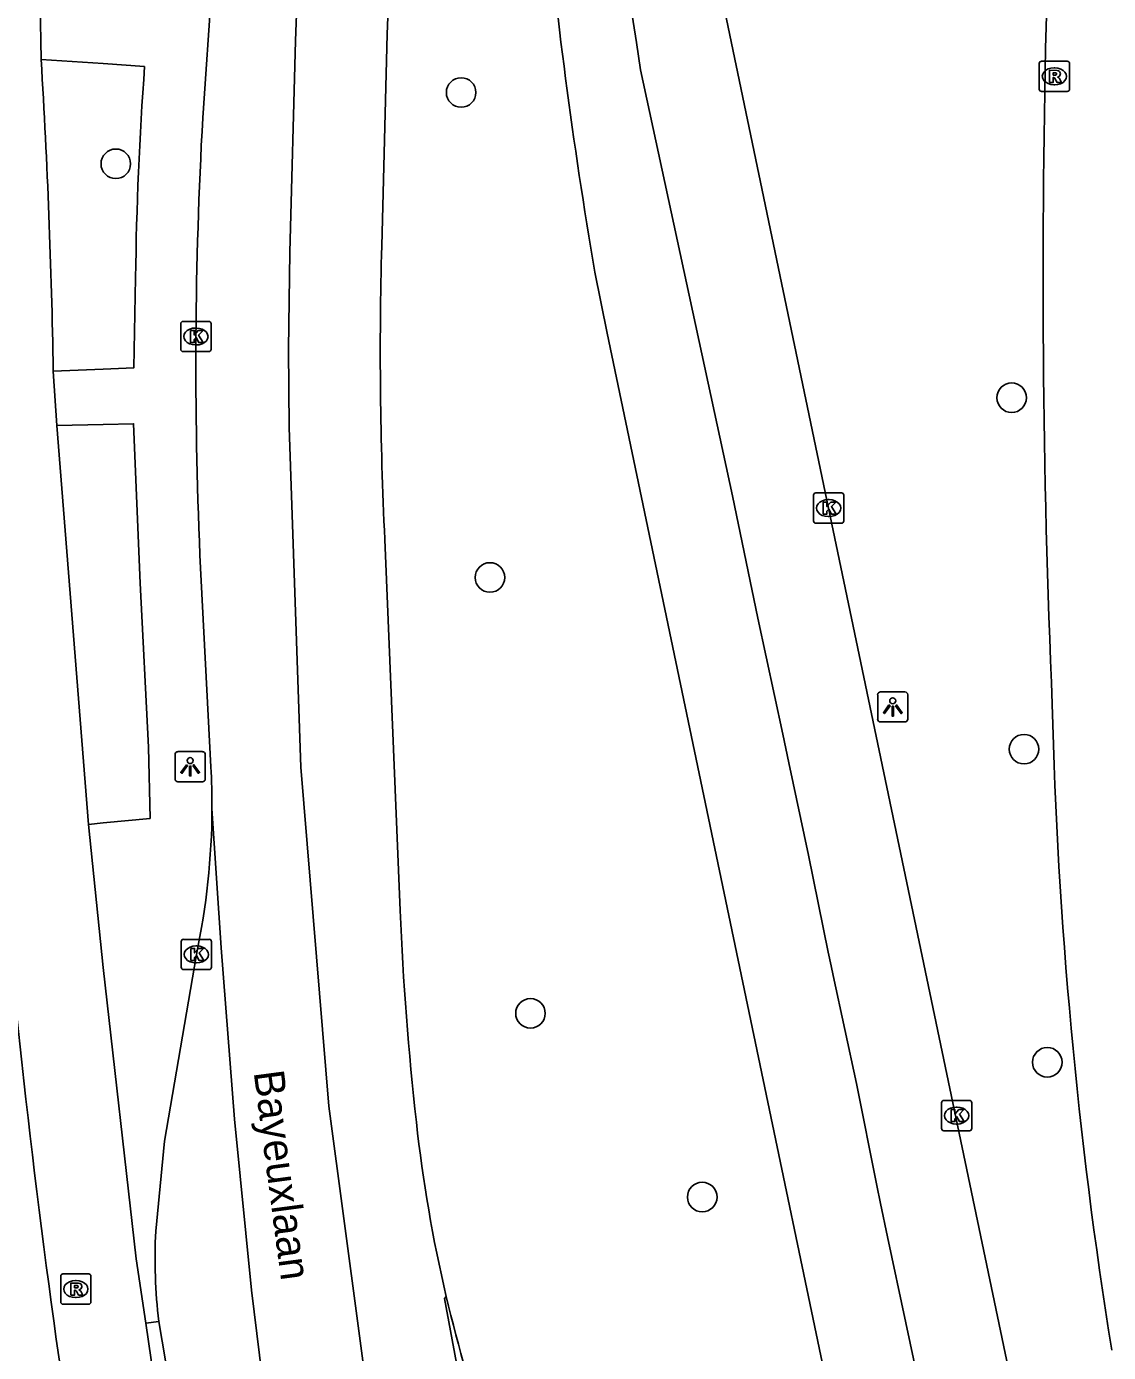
# Model space of a CAD drawing. Extents: x 160158 to 160921, y 381517 to 382041.
# Drawn here: x 160497.47 to 160533.27, y 381624.06 to 381667.92 of the extents above; entities that cross this region are included whole.
import ezdxf

# ---------------------------------------------------------------- set-up
doc = ezdxf.new("R2010")
doc.units = 0
for name, color, linetype in [('IMGEO_Boom', 7, 'Continuous'), ('IMGEO_Fietspad_gesloten', 7, 'Continuous'), ('IMGEO_Kolk', 7, 'Continuous'), ('IMGEO_Lichtpunt', 7, 'Continuous'), ('IMGEO_Openbare_ruimte_label', 7, 'Continuous'), ('IMGEO_Rijbaan_regionaal_gesloten', 7, 'Continuous'), ('IMGEO_Rioolput', 7, 'Continuous'), ('IMGEO_Verkeerseiland_open', 7, 'Continuous'), ('IMGEO_Voetpad_open', 7, 'Continuous')]:
    doc.layers.add(name, color=color, linetype=linetype)

msp = doc.modelspace()

# ---------------------------------------------------------------- linework, layer by layer
at = {"layer": 'IMGEO_Boom'}
for centre in [(160511.851, 381665.741), (160500.423, 381663.382), (160530.07, 381655.644), (160512.804, 381649.698), (160530.479, 381644.019), (160514.145, 381635.28), (160531.248, 381633.661), (160519.83, 381629.203)]:
    msp.add_circle(centre, 0.489, dxfattribs=at)
at = {"layer": 'IMGEO_Fietspad_gesloten'}
for points in [[(160497.922, 381668.666), (160497.95, 381666.828)], [(160498.353, 381656.527), (160498.469, 381654.721)], [(160499.525, 381641.531), (160498.469, 381654.721)], [(160499.525, 381641.531), (160500, 381636.8), (160501.101, 381627.161), (160501.413, 381625.031)], [(160505.409, 381601.39), (160504.111, 381608.172), (160502.378, 381618.435), (160501.413, 381625.031)], [(160498.45, 381624.503), (160500, 381614.191), (160501.703, 381604.761)]]:
    msp.add_lwpolyline(points, dxfattribs=at)
for centre, radius, start, end in [((160864.813, 381659.74), 333.703, 178.47191, 182.44453), ((160263.469, 381652.496), 234.919, 0.98316, 3.49766), ((160691.29, 381649.45), 159.925, 181.41276, 189.10853), ((160833.391, 381670.807), 338.126, 184.53487, 187.87102)]:
    msp.add_arc(centre, radius, start, end, dxfattribs=at)
at = {"layer": 'IMGEO_Kolk'}
for p, q in [((160502.573, 381657.243), (160502.573, 381658.095)), ((160502.648, 381658.169), (160503.5, 381658.169)), ((160503.574, 381658.095), (160503.574, 381657.243)), ((160503.061, 381657.949), (160503.086, 381657.949)), ((160503.084, 381657.389), (160503.059, 381657.389)), ((160503.5, 381657.169), (160502.648, 381657.169)), ((160523.512, 381651.568), (160523.512, 381652.42)), ((160523.587, 381652.494), (160524.439, 381652.494)), ((160524.513, 381652.42), (160524.513, 381651.568)), ((160524, 381652.274), (160524.025, 381652.274)), ((160524.023, 381651.714), (160523.998, 381651.714)), ((160524.439, 381651.494), (160523.587, 381651.494)), ((160502.588, 381636.802), (160502.588, 381637.654)), ((160502.663, 381637.728), (160503.515, 381637.728)), ((160503.076, 381637.508), (160503.101, 381637.508)), ((160503.589, 381637.654), (160503.589, 381636.802)), ((160503.515, 381636.728), (160502.663, 381636.728)), ((160503.099, 381636.948), (160503.074, 381636.948)), ((160527.748, 381631.472), (160527.748, 381632.324)), ((160527.823, 381632.398), (160528.675, 381632.398)), ((160528.749, 381632.324), (160528.749, 381631.472)), ((160528.236, 381632.178), (160528.261, 381632.178)), ((160528.675, 381631.398), (160527.823, 381631.398)), ((160528.259, 381631.618), (160528.234, 381631.618))]:
    msp.add_line(p, q, dxfattribs=at)
for points in [[(160502.573, 381657.243), (160502.573, 381658.095)], [(160502.648, 381658.169), (160503.5, 381658.169)], [(160503.574, 381658.095), (160503.574, 381657.243)], [(160502.894, 381657.869), (160503.017, 381657.869), (160503.017, 381657.718), (160503.147, 381657.869), (160503.311, 381657.869), (160503.165, 381657.718), (160503.318, 381657.469), (160503.166, 381657.469), (160503.081, 381657.633), (160503.017, 381657.566), (160503.017, 381657.469), (160502.894, 381657.469), (160502.894, 381657.869)], [(160503.5, 381657.169), (160502.648, 381657.169)], [(160523.512, 381651.568), (160523.512, 381652.42)], [(160523.587, 381652.494), (160524.439, 381652.494)], [(160524.513, 381652.42), (160524.513, 381651.568)], [(160523.833, 381652.194), (160523.956, 381652.194), (160523.956, 381652.043), (160524.086, 381652.194), (160524.25, 381652.194), (160524.104, 381652.043), (160524.257, 381651.794), (160524.105, 381651.794), (160524.02, 381651.958), (160523.956, 381651.891), (160523.956, 381651.794), (160523.833, 381651.794), (160523.833, 381652.194)], [(160524.439, 381651.494), (160523.587, 381651.494)], [(160502.588, 381636.802), (160502.588, 381637.654)], [(160502.663, 381637.728), (160503.515, 381637.728)], [(160503.589, 381637.654), (160503.589, 381636.802)], [(160502.909, 381637.428), (160503.032, 381637.428), (160503.032, 381637.277), (160503.162, 381637.428), (160503.326, 381637.428), (160503.18, 381637.277), (160503.333, 381637.028), (160503.181, 381637.028), (160503.096, 381637.192), (160503.032, 381637.125), (160503.032, 381637.028), (160502.909, 381637.028), (160502.909, 381637.428)], [(160503.515, 381636.728), (160502.663, 381636.728)], [(160527.748, 381631.472), (160527.748, 381632.324)], [(160527.823, 381632.398), (160528.675, 381632.398)], [(160528.749, 381632.324), (160528.749, 381631.472)], [(160528.069, 381632.098), (160528.192, 381632.098), (160528.192, 381631.947), (160528.322, 381632.098), (160528.486, 381632.098), (160528.34, 381631.947), (160528.493, 381631.698), (160528.341, 381631.698), (160528.256, 381631.862), (160528.192, 381631.795), (160528.192, 381631.698), (160528.069, 381631.698), (160528.069, 381632.098)], [(160528.675, 381631.398), (160527.823, 381631.398)]]:
    msp.add_lwpolyline(points, dxfattribs=at)
for centre, start, end in [((160502.65, 381658.093), 91.552, 178.448), ((160502.65, 381658.093), 91.552, 178.448), ((160503.498, 381658.093), 1.552, 88.448), ((160503.498, 381658.093), 1.552, 88.448), ((160502.65, 381657.245), 181.552, 268.448), ((160502.65, 381657.245), 181.552, 268.448), ((160503.498, 381657.245), 271.552, 358.448), ((160503.498, 381657.245), 271.552, 358.448), ((160523.589, 381652.418), 91.552, 178.448), ((160523.589, 381652.418), 91.552, 178.448), ((160524.437, 381652.418), 1.552, 88.448), ((160524.437, 381652.418), 1.552, 88.448), ((160523.589, 381651.57), 181.552, 268.448), ((160523.589, 381651.57), 181.552, 268.448), ((160524.437, 381651.57), 271.552, 358.448), ((160524.437, 381651.57), 271.552, 358.448), ((160502.665, 381637.652), 91.552, 178.448), ((160502.665, 381637.652), 91.552, 178.448), ((160503.513, 381637.652), 1.552, 88.448), ((160503.513, 381637.652), 1.552, 88.448), ((160502.665, 381636.804), 181.552, 268.448), ((160502.665, 381636.804), 181.552, 268.448), ((160503.513, 381636.804), 271.552, 358.448), ((160503.513, 381636.804), 271.552, 358.448), ((160527.825, 381632.322), 91.552, 178.448), ((160527.825, 381632.322), 91.552, 178.448), ((160528.673, 381632.322), 1.552, 88.448), ((160528.673, 381632.322), 1.552, 88.448), ((160527.825, 381631.474), 181.552, 268.448), ((160527.825, 381631.474), 181.552, 268.448), ((160528.673, 381631.474), 271.552, 358.448), ((160528.673, 381631.474), 271.552, 358.448)]:
    msp.add_arc(centre, 0.0765, start, end, dxfattribs=at)
for centre, major_axis, ratio, start_param, end_param in [((160503.06, 381657.669), (-0.387, 0.002), 0.722429, 4.712389, 7.853982), ((160503.085, 381657.669), (-0.39, 0.002), 0.717154, 1.570796, 4.712389), ((160523.999, 381651.994), (-0.387, 0.002), 0.722429, 4.712389, 7.853982), ((160524.024, 381651.994), (-0.39, 0.002), 0.717154, 1.570796, 4.712389), ((160503.075, 381637.228), (-0.387, 0.002), 0.722429, 4.712389, 7.853982), ((160503.1, 381637.228), (-0.39, 0.002), 0.717154, 1.570796, 4.712389), ((160528.235, 381631.898), (-0.387, 0.002), 0.722429, 4.712389, 7.853982), ((160528.26, 381631.898), (-0.39, 0.002), 0.717154, 1.570796, 4.712389)]:
    msp.add_ellipse(centre, major_axis=major_axis, ratio=ratio, start_param=start_param, end_param=end_param, dxfattribs=at)
at = {"layer": 'IMGEO_Lichtpunt'}
for p, q in [((160525.636, 381645.82), (160525.636, 381645.013)), ((160525.636, 381645.82), (160525.636, 381645.013)), ((160526.538, 381645.915), (160525.73, 381645.915)), ((160526.538, 381645.915), (160525.73, 381645.915)), ((160526.632, 381645.013), (160526.632, 381645.82)), ((160526.632, 381645.013), (160526.632, 381645.82)), ((160525.73, 381644.919), (160526.538, 381644.919)), ((160525.73, 381644.919), (160526.538, 381644.919)), ((160502.386, 381643.841), (160502.386, 381643.034)), ((160502.386, 381643.841), (160502.386, 381643.034)), ((160503.288, 381643.936), (160502.48, 381643.936)), ((160503.288, 381643.936), (160502.48, 381643.936)), ((160503.382, 381643.034), (160503.382, 381643.841)), ((160503.382, 381643.034), (160503.382, 381643.841)), ((160502.48, 381642.94), (160503.288, 381642.94)), ((160502.48, 381642.94), (160503.288, 381642.94))]:
    msp.add_line(p, q, dxfattribs=at)
for points in [[(160526.01, 381645.484), (160526.049, 381645.456), (160525.861, 381645.194), (160525.823, 381645.221), (160526.01, 381645.484)], [(160526.112, 381645.436), (160526.159, 381645.436), (160526.159, 381645.114), (160526.112, 381645.114), (160526.112, 381645.436)], [(160526.222, 381645.456), (160526.26, 381645.483), (160526.447, 381645.221), (160526.408, 381645.193), (160526.222, 381645.456)], [(160502.76, 381643.505), (160502.799, 381643.477), (160502.611, 381643.215), (160502.573, 381643.242), (160502.76, 381643.505)], [(160502.862, 381643.457), (160502.909, 381643.457), (160502.909, 381643.135), (160502.862, 381643.135), (160502.862, 381643.457)], [(160502.972, 381643.477), (160503.01, 381643.504), (160503.197, 381643.242), (160503.158, 381643.214), (160502.972, 381643.477)]]:
    msp.add_lwpolyline(points, dxfattribs=at)
for centre in [(160526.135, 381645.618), (160502.885, 381643.639)]:
    msp.add_circle(centre, 0.0994, dxfattribs=at)
for centre, start, end in [((160525.73, 381645.82), 90, 180), ((160525.73, 381645.82), 90, 180), ((160526.538, 381645.82), 0, 90), ((160526.538, 381645.82), 0, 90), ((160525.73, 381645.013), 180, 270), ((160525.73, 381645.013), 180, 270), ((160526.538, 381645.013), 270, 0), ((160526.538, 381645.013), 270, 360), ((160502.48, 381643.841), 90, 180), ((160502.48, 381643.841), 90, 180), ((160503.288, 381643.841), 0, 90), ((160503.288, 381643.841), 0, 90), ((160502.48, 381643.034), 180, 270), ((160502.48, 381643.034), 180, 270), ((160503.288, 381643.034), 270, 0), ((160503.288, 381643.034), 270, 360)]:
    msp.add_arc(centre, 0.0946, start, end, dxfattribs=at)
at = {"layer": 'IMGEO_Rijbaan_regionaal_gesloten'}
for points in [[(160510.194, 381701.722), (160507.367, 381683.079), (160507.058, 381680.652), (160506.829, 381678.216), (160506.68, 381675.774), (160506.627, 381674.24), (160506.366, 381667.45), (160506.187, 381660.454), (160506.138, 381657.252), (160506.164, 381654.663), (160506.544, 381643.421), (160507.478, 381632.212), (160508.963, 381621.062), (160510.413, 381612.878), (160512.645, 381602.722), (160515.338, 381592.678), (160518.486, 381582.767), (160529.021, 381552.046)], [(160509.665, 381674.456), (160509.404, 381667.666), (160509.225, 381660.67)], [(160519.828, 381672.033), (160524.012, 381651.994), (160532.196, 381612.853), (160533.054, 381608.706), (160533.094, 381608.524), (160533.134, 381608.341)], [(160503.301, 381664.897), (160503.604, 381669.254)], [(160527.397, 381621.159), (160526.568, 381625.044), (160525.961, 381627.889), (160525.726, 381628.993), (160525.607, 381629.588), (160524.937, 381632.954), (160524.16, 381636.536), (160524.092, 381636.849), (160524, 381637.302), (160523.35, 381640.516), (160522.695, 381643.568), (160522.492, 381644.514), (160521.67, 381648.347), (160520.834, 381652.397), (160517.789, 381666.495), (160517.65, 381667.394), (160517.36, 381669.283)], [(160533.115, 381579.905), (160531.655, 381586.164), (160516.682, 381657.775), (160516.281, 381659.793)], [(160509.325, 381650.959), (160509.835, 381638.679)], [(160503.572, 381643.436), (160503.207, 381650.432)], [(160503.606, 381642.054), (160503.912, 381637.443), (160504.346, 381631.776), (160504.911, 381626.12), (160505.607, 381620.479), (160507.057, 381612.296), (160509.289, 381602.139), (160511.982, 381592.095), (160515.13, 381582.184), (160525.665, 381551.463)], [(160501.744, 381628.07), (160502.034, 381631.049), (160503.091, 381637.228)], [(160511.359, 381625.913), (160511.296, 381625.85), (160513.576, 381613.607), (160517.109, 381598.617), (160521.369, 381583.818), (160526.347, 381569.245), (160532.064, 381552.574)], [(160504.131, 381611.766), (160503.065, 381617.932), (160501.846, 381625.084)]]:
    msp.add_lwpolyline(points, dxfattribs=at)
for centre, radius, start, end in [((160673.103, 381686.849), 159.139, 185.1192, 189.78858), ((160649.277, 381656.716), 146.205, 176.79214, 182.4632), ((160637.365, 381657.134), 128.189, 178.41912, 182.76085), ((160479.705, 381642.157), 23.901, 359.7521, 3.0665), ((160479.833, 381642.15), 23.773, 348.0499, 359.7677), ((160607.218, 381642.618), 97.462, 182.31647, 186.44337), ((160558.086, 381636.885), 47.998, 186.2249, 193.2148), ((160519.741, 381627.19), 18.019, 177.2008, 186.712), ((160558.177, 381636.96), 48.103, 193.2763, 199.4767)]:
    msp.add_arc(centre, radius, start, end, dxfattribs=at)
at = {"layer": 'IMGEO_Rioolput'}
for p, q in [((160530.984, 381665.849), (160530.984, 381666.701)), ((160531.059, 381666.775), (160531.911, 381666.775)), ((160531.472, 381666.555), (160531.497, 381666.555)), ((160531.985, 381666.701), (160531.985, 381665.849)), ((160531.495, 381665.995), (160531.47, 381665.995)), ((160531.911, 381665.775), (160531.059, 381665.775)), ((160498.6, 381625.733), (160498.6, 381626.585)), ((160498.675, 381626.659), (160499.527, 381626.659)), ((160499.601, 381626.585), (160499.601, 381625.733)), ((160499.088, 381626.439), (160499.113, 381626.439)), ((160499.527, 381625.659), (160498.675, 381625.659)), ((160499.111, 381625.879), (160499.086, 381625.879))]:
    msp.add_line(p, q, dxfattribs=at)
for points in [[(160530.984, 381665.849), (160530.984, 381666.701)], [(160531.059, 381666.775), (160531.911, 381666.775)], [(160531.573, 381666.473), (160531.321, 381666.475), (160531.321, 381666.075)], [(160531.985, 381666.701), (160531.985, 381665.849)], [(160531.321, 381666.075), (160531.445, 381666.075), (160531.445, 381666.237), (160531.456, 381666.237)], [(160531.499, 381666.394), (160531.445, 381666.394), (160531.445, 381666.313)], [(160531.445, 381666.313), (160531.497, 381666.313)], [(160531.503, 381666.208), (160531.574, 381666.075), (160531.714, 381666.075), (160531.649, 381666.201)], [(160531.911, 381665.775), (160531.059, 381665.775)], [(160498.6, 381625.733), (160498.6, 381626.585)], [(160498.675, 381626.659), (160499.527, 381626.659)], [(160499.601, 381626.585), (160499.601, 381625.733)], [(160499.189, 381626.357), (160498.937, 381626.359), (160498.937, 381625.959)], [(160498.937, 381625.959), (160499.061, 381625.959), (160499.061, 381626.121), (160499.072, 381626.121)], [(160499.115, 381626.278), (160499.061, 381626.278), (160499.061, 381626.197)], [(160499.061, 381626.197), (160499.113, 381626.197)], [(160499.119, 381626.092), (160499.19, 381625.959), (160499.33, 381625.959), (160499.265, 381626.085)], [(160499.527, 381625.659), (160498.675, 381625.659)]]:
    msp.add_lwpolyline(points, dxfattribs=at)
for centre, radius, start, end in [((160531.061, 381666.699), 0.0765, 91.552, 178.448), ((160531.061, 381666.699), 0.0765, 91.552, 178.448), ((160531.572, 381666.363), 0.109, 350.3612, 89.416), ((160531.909, 381666.699), 0.0765, 1.552, 88.448), ((160531.909, 381666.699), 0.0765, 1.552, 88.448), ((160531.455, 381666.184), 0.0533, 26.0293, 88.6989), ((160531.481, 381666.502), 0.19, 274.7715, 282.9687), ((160531.505, 381666.298), 0.0964, 77.0061, 93.1865), ((160531.519, 381666.355), 0.0378, 276.6634, 79.6772), ((160531.57, 381666.363), 0.112, 277.5842, 350.9817), ((160531.554, 381666.148), 0.108, 29.5134, 73.7905), ((160531.061, 381665.851), 0.0765, 181.552, 268.448), ((160531.061, 381665.851), 0.0765, 181.552, 268.448), ((160531.909, 381665.851), 0.0765, 271.552, 358.448), ((160531.909, 381665.851), 0.0765, 271.552, 358.448), ((160498.677, 381626.583), 0.0765, 91.552, 178.448), ((160498.677, 381626.583), 0.0765, 91.552, 178.448), ((160499.525, 381626.583), 0.0765, 1.552, 88.448), ((160499.525, 381626.583), 0.0765, 1.552, 88.448), ((160499.071, 381626.068), 0.0533, 26.0293, 88.6989), ((160499.097, 381626.386), 0.19, 274.7715, 282.9687), ((160499.121, 381626.182), 0.0964, 77.0061, 93.1865), ((160499.135, 381626.239), 0.0378, 276.6634, 79.6772), ((160499.188, 381626.247), 0.109, 350.3612, 89.416), ((160499.186, 381626.247), 0.112, 277.5842, 350.9817), ((160499.17, 381626.032), 0.108, 29.5134, 73.7905), ((160498.677, 381625.735), 0.0765, 181.552, 268.448), ((160498.677, 381625.735), 0.0765, 181.552, 268.448), ((160499.525, 381625.735), 0.0765, 271.552, 358.448), ((160499.525, 381625.735), 0.0765, 271.552, 358.448)]:
    msp.add_arc(centre, radius, start, end, dxfattribs=at)
for centre, major_axis, ratio, start_param, end_param in [((160531.471, 381666.275), (-0.387, 0.002), 0.722429, 4.712389, 7.853982), ((160531.496, 381666.275), (-0.39, 0.002), 0.717154, 1.570796, 4.712389), ((160499.087, 381626.159), (-0.387, 0.002), 0.722429, 4.712389, 7.853982), ((160499.112, 381626.159), (-0.39, 0.002), 0.717154, 1.570796, 4.712389)]:
    msp.add_ellipse(centre, major_axis=major_axis, ratio=ratio, start_param=start_param, end_param=end_param, dxfattribs=at)
at = {"layer": 'IMGEO_Verkeerseiland_open'}
for points in [[(160497.95, 381666.828), (160500, 381666.695), (160501.377, 381666.605)], [(160501.077, 381659.61), (160501.02, 381656.633), (160500, 381656.592), (160498.353, 381656.527)], [(160498.469, 381654.721), (160500, 381654.757), (160501.011, 381654.781), (160501.233, 381649.509), (160501.502, 381644.083), (160501.557, 381641.728), (160500, 381641.577), (160499.525, 381641.531)], [(160501.413, 381625.031), (160501.846, 381625.084)]]:
    msp.add_lwpolyline(points, dxfattribs=at)
msp.add_arc((160618.795, 381658.065), 117.728, 175.84024, 179.24819, dxfattribs=at)
at = {"layer": 'IMGEO_Voetpad_open'}
msp.add_arc((160792.557, 381665.833), 299.586, 184.82081, 190.09257, dxfattribs=at)

# ---------------------------------------------------------------- texts
at = {"layer": 'IMGEO_Openbare_ruimte_label'}
msp.add_text('Bayeuxlaan', height=1, rotation=277.5303, dxfattribs=at).set_placement((160504.983, 381633.335))

doc.saveas('drawing.dxf')
